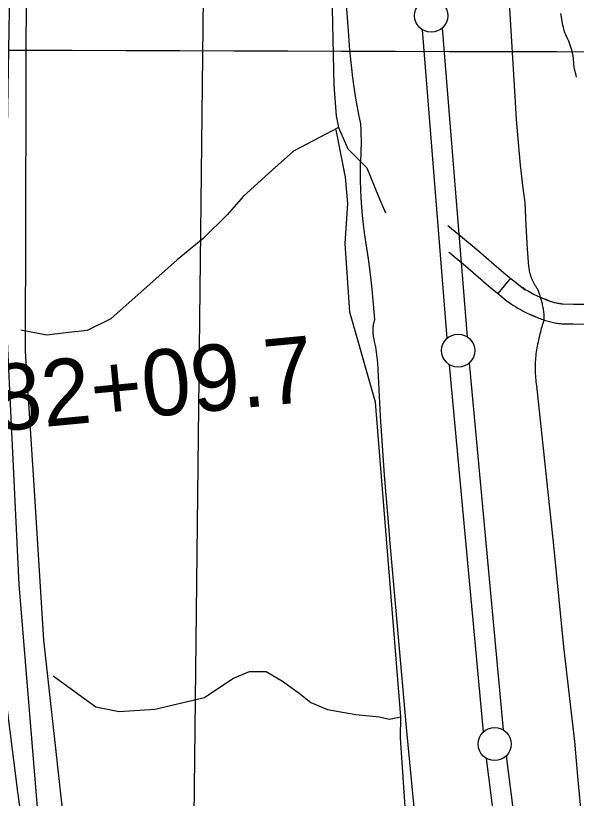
# Model space of a CAD drawing. Extents: x 3172231 to 3210228, y 940198 to 965780.
# Drawn here: x 3184504 to 3185352, y 956702 to 957886 of the extents above; entities that cross this region are included whole.
import ezdxf

# ---------------------------------------------------------------- set-up
doc = ezdxf.new("R2010")
doc.units = 0
for name, color, linetype in [('V-GRID-MAJR', 7, 'Continuous'), ('V-LEVE-TOET', 7, 'Continuous'), ('V-ROAD-CNTR', 7, 'Continuous'), ('V-SITE-VEGE', 7, 'Continuous'), ('V-SURV-IDEN', 7, 'Continuous'), ('V-SURV-LINE', 7, 'Continuous'), ('V-TOPO-BNDY', 7, 'Continuous'), ('V-TOPO-SHOR', 7, 'Continuous')]:
    doc.layers.add(name, color=color, linetype=linetype)

msp = doc.modelspace()

# ---------------------------------------------------------------- linework, layer by layer
at = {"layer": 'V-GRID-MAJR'}
msp.add_spline([(3176521.954, 957856.218), (3181737.509, 957841.425), (3186953.067, 957827.391), (3192168.626, 957814.116), (3197384.187, 957801.599), (3202599.75, 957789.841), (3207815.315, 957778.841), (3207815.316, 957778.841)], degree=3, dxfattribs=at)
at = {"layer": 'V-LEVE-TOET'}
for points in [[(3185044.975, 957407.893), (3185044.948, 957408.862), (3185044.938, 957409.832), (3185044.946, 957410.803), (3185044.97, 957411.774), (3185045.011, 957412.743), (3185045.069, 957413.711), (3185045.145, 957414.68), (3185045.237, 957415.647), (3185045.345, 957416.609), (3185045.47, 957417.572), (3185045.614, 957418.532), (3185045.771, 957419.491), (3185045.947, 957420.445), (3185046.14, 957421.395), (3185046.349, 957422.344), (3185046.574, 957423.288), (3185046.816, 957424.228), (3185047.074, 957425.162), (3185047.348, 957426.093), (3185047.53, 957426.675), (3185047.53, 957426.675), (3185045.751, 957449.582), (3185043.574, 957472.452), (3185040.999, 957495.283), (3185038.032, 957518.065), (3185034.667, 957540.79), (3185031.916, 957557.616), (3185031.916, 957557.616), (3185030.362, 957570.713), (3185029.035, 957583.837), (3185027.937, 957596.981), (3185027.069, 957610.143), (3185026.43, 957623.318), (3185026.02, 957636.501), (3185025.84, 957649.69), (3185025.867, 957660.784), (3185025.867, 957660.784), (3185026.407, 957668.384), (3185026.815, 957675.99), (3185027.091, 957683.605), (3185027.235, 957691.221), (3185027.245, 957698.84), (3185027.122, 957706.456), (3185026.868, 957714.071), (3185026.481, 957721.679), (3185026.42, 957722.691), (3185026.42, 957722.691), (3185023.507, 957736.458), (3185020.835, 957750.273), (3185018.402, 957764.134), (3185016.21, 957778.036), (3185014.259, 957791.973), (3185012.551, 957805.94), (3185011.084, 957819.936), (3185009.862, 957833.957), (3185008.883, 957847.996), (3185008.43, 957856.051), (3185008.43, 957856.051), (3185000.396, 957964.84)], [(3185248.542, 957939.355), (3185259.394, 957763.551), (3185259.394, 957763.551), (3185261.516, 957728.921), (3185264.24, 957694.332), (3185267.566, 957659.797), (3185271.494, 957625.325), (3185274.308, 957603.403), (3185274.308, 957603.403), (3185275.899, 957568.456), (3185278.1, 957533.542), (3185280.2, 957506.776), (3185280.2, 957506.776), (3185280.323, 957505.617), (3185280.466, 957504.462), (3185280.63, 957503.307), (3185280.812, 957502.156), (3185281.015, 957501.009), (3185281.238, 957499.864), (3185281.482, 957498.726), (3185281.744, 957497.591), (3185282.026, 957496.461), (3185282.33, 957495.334), (3185282.651, 957494.214), (3185282.993, 957493.1), (3185283.354, 957491.992), (3185283.734, 957490.89), (3185284.134, 957489.796), (3185284.552, 957488.707), (3185284.99, 957487.628), (3185285.445, 957486.554), (3185285.92, 957485.492), (3185286.413, 957484.435), (3185286.925, 957483.388), (3185287.454, 957482.35), (3185288.003, 957481.322), (3185288.568, 957480.302), (3185289.151, 957479.294), (3185289.751, 957478.295), (3185290.37, 957477.308), (3185291.005, 957476.331), (3185291.656, 957475.364), (3185292.326, 957474.41), (3185293.012, 957473.468), (3185293.628, 957472.649), (3185293.628, 957472.649), (3185295.084, 957468.469), (3185296.471, 957464.264), (3185297.786, 957460.037), (3185299.029, 957455.789), (3185299.985, 957452.316), (3185299.985, 957452.316), (3185300.448, 957450.448), (3185300.88, 957448.572), (3185301.278, 957446.688), (3185301.642, 957444.798), (3185301.974, 957442.901), (3185302.271, 957441.001), (3185302.537, 957439.094), (3185302.769, 957437.183), (3185302.967, 957435.268), (3185303.133, 957433.349), (3185303.264, 957431.428), (3185303.363, 957429.507), (3185303.428, 957427.582), (3185303.457, 957425.907), (3185303.457, 957425.907), (3185302.537, 957423.302), (3185301.665, 957420.679), (3185300.837, 957418.041), (3185300.057, 957415.391), (3185299.322, 957412.726), (3185298.634, 957410.049), (3185297.993, 957407.36), (3185297.399, 957404.661), (3185296.852, 957401.952), (3185296.692, 957401.116), (3185296.692, 957401.116), (3185295.885, 957398.198), (3185295.127, 957395.263), (3185294.421, 957392.316), (3185293.768, 957389.358), (3185293.166, 957386.389), (3185292.615, 957383.409), (3185292.117, 957380.421), (3185291.67, 957377.425), (3185291.275, 957374.42), (3185290.935, 957371.41), (3185290.644, 957368.393), (3185290.409, 957365.372), (3185290.227, 957362.347)], [(3185117.754, 956578.459), (3185095.624, 956809.086), (3185095.624, 956809.084), (3185070.337, 957093.773), (3185069.69, 957101.875), (3185069.69, 957101.875), (3185062.11, 957191.026), (3185056.073, 957280.294), (3185051.954, 957360.799), (3185051.954, 957360.799), (3185051.618, 957364.905), (3185051.209, 957369.005), (3185050.729, 957373.097), (3185050.179, 957377.181), (3185049.558, 957381.255), (3185048.866, 957385.316), (3185048.102, 957389.363), (3185047.268, 957393.397), (3185046.605, 957396.381), (3185046.605, 957396.381), (3185046.377, 957397.325), (3185046.166, 957398.273), (3185045.972, 957399.224), (3185045.794, 957400.178), (3185045.632, 957401.134), (3185045.487, 957402.095), (3185045.36, 957403.055), (3185045.249, 957404.02), (3185045.155, 957404.987), (3185045.077, 957405.953), (3185045.018, 957406.922), (3185044.975, 957407.893)], [(3185290.227, 957362.347), (3185290.096, 957359.32), (3185290.018, 957356.291), (3185289.993, 957353.262), (3185290.02, 957350.231), (3185290.102, 957347.204), (3185290.235, 957344.178), (3185290.421, 957341.153), (3185290.661, 957338.132), (3185290.954, 957335.115), (3185291.298, 957332.107), (3185291.695, 957329.102), (3185292.101, 957326.385), (3185292.101, 957326.385), (3185317.619, 957084.612), (3185317.619, 957084.612), (3185333.061, 956931.403), (3185349.844, 956788.277), (3185349.844, 956788.277), (3185354.44, 956729.659), (3185360.055, 956671.127)]]:
    msp.add_lwpolyline(points, dxfattribs=at)
at = {"layer": 'V-ROAD-CNTR'}
msp.add_line((3185252.68, 957489.163), (3185233.746, 957465.894), dxfattribs=at)
for points in [[(3184655.79, 955941.308), (3184596.729, 956256.038), (3184541.256, 956639.148), (3184509.728, 957025.618), (3184488.593, 957466.772), (3184490.776, 957658.253), (3184502.708, 958335.264), (3184514.733, 958438.944)], [(3185158.027, 957568.561), (3185180.328, 957550.268), (3185192.299, 957540.372), (3185204.196, 957530.389), (3185215.989, 957520.341), (3185227.667, 957510.24), (3185238.828, 957500.47), (3185238.828, 957500.654), (3185242.448, 957497.613), (3185251.452, 957490.163), (3185260.54, 957482.768), (3185274.969, 957471.203), (3185274.969, 957471.984), (3185270.877, 957474.74), (3185273.328, 957473.149), (3185275.804, 957471.601), (3185278.31, 957470.096), (3185280.849, 957468.627), (3185283.405, 957467.204), (3185285.985, 957465.828), (3185288.598, 957464.49), (3185291.23, 957463.198), (3185293.887, 957461.951), (3185296.564, 957460.747), (3185299.262, 957459.591), (3185302.02, 957458.463), (3185312.911, 957454.157), (3185312.911, 957453.757), (3185305.515, 957457.002), (3185306.986, 957456.385), (3185308.458, 957455.797), (3185309.942, 957455.235), (3185311.435, 957454.698), (3185312.932, 957454.189), (3185314.448, 957453.704), (3185315.972, 957453.243), (3185317.495, 957452.812), (3185319.026, 957452.407), (3185320.572, 957452.028), (3185322.126, 957451.674), (3185323.67, 957451.35), (3185325.229, 957451.053), (3185326.801, 957450.78), (3185328.373, 957450.535), (3185329.948, 957450.317), (3185331.539, 957450.125), (3185331.977, 957450.079), (3185347.919, 957449.727), (3185364.359, 957449.627)], [(3185159.561, 957528.501), (3185161.258, 957527.108), (3185173.101, 957517.32), (3185184.826, 957507.481), (3185196.447, 957497.579), (3185207.973, 957487.608), (3185208.828, 957486.86), (3185208.828, 957486.676), (3185223.236, 957474.571), (3185232.422, 957466.971), (3185241.692, 957459.428), (3185244.969, 957456.801), (3185244.969, 957456.02), (3185254.329, 957449.716), (3185257.208, 957447.847), (3185260.126, 957446.023), (3185263.072, 957444.252), (3185266.041, 957442.535), (3185269.049, 957440.86), (3185272.091, 957439.238), (3185275.152, 957437.672), (3185278.242, 957436.154), (3185281.361, 957434.689), (3185284.504, 957433.277), (3185287.676, 957431.917), (3185290.828, 957430.629), (3185282.911, 957433.759), (3185282.911, 957434.159), (3185293.685, 957429.432), (3185295.622, 957428.619), (3185297.578, 957427.839), (3185299.548, 957427.091), (3185301.533, 957426.378), (3185303.53, 957425.699), (3185305.532, 957425.058), (3185307.546, 957424.449), (3185309.579, 957423.874), (3185311.62, 957423.335), (3185313.662, 957422.834), (3185315.712, 957422.366), (3185317.784, 957421.932), (3185319.855, 957421.537), (3185321.925, 957421.178), (3185324.007, 957420.853), (3185326.092, 957420.565), (3185328.171, 957420.313), (3185330.077, 957420.113), (3185347.497, 957419.729), (3185364.423, 957419.627)]]:
    msp.add_lwpolyline(points, dxfattribs=at)
at = {"layer": 'V-SITE-VEGE'}
msp.add_lwpolyline([(3185352.525, 957792.835), (3185351.955, 957795.823), (3185349.653, 957805.393), (3185348.519, 957811.969), (3185348.013, 957822.119), (3185346.311, 957832.286), (3185341.074, 957847.254), (3185338.736, 957852.647), (3185334.638, 957861.637), (3185332.907, 957868.22), (3185331.744, 957871.81), (3185328.915, 957889.146)], dxfattribs=at)
at = {"layer": 'V-SURV-LINE'}
for points in [[(3185157.099, 957398.086), (3185119.467, 957864.878)], [(3185149.371, 957867.283), (3185187.003, 957400.492)], [(3185190.436, 957360.881), (3185241.933, 956805.585)], [(3185212.062, 956802.811), (3185160.565, 957358.107)], [(3185298.772, 956116.976), (3185216.49, 956762.584)], [(3185246.248, 956766.384), (3185328.53, 956120.777)]]:
    msp.add_lwpolyline(points, dxfattribs=at)
for centre in [(3185132.814, 957885.989), (3185173.656, 957379.381), (3185228.842, 956784.311)]:
    msp.add_circle(centre, 25, dxfattribs=at)
at = {"layer": 'V-TOPO-BNDY'}
msp.add_line((3184770.606, 956336.328), (3184804.429, 959295.887), dxfattribs=at)
at = {"layer": 'V-TOPO-SHOR'}
for points in [[(3185319.823, 954033.143), (3185266.43, 954151.381), (3185102.745, 954534.736), (3185013.882, 954781.905), (3184971.227, 954900.117), (3184864.681, 955233.225), (3184776.066, 955580.605), (3184691.082, 955949.45), (3184634.553, 956246.645), (3184574.809, 956690.585), (3184546.796, 956941.183), (3184533.02, 957159.535), (3184519.244, 957377.886), (3184520.705, 957968.414), (3184520.97, 958075.782), (3184550.451, 958419.291), (3184632.749, 958411.93), (3184729.39, 958415.27), (3184783.039, 958400.821), (3184851.004, 958386.337), (3184933.302, 958378.976), (3184951.197, 958378.931), (3184947.326, 958260.835)], [(3184982.275, 957920.746), (3184985.508, 957781.158), (3184988.972, 957734.622), (3184992.507, 957716.719), (3185006.743, 957684.473), (3185035.304, 957655.77), (3185053.093, 957612.779), (3185063.768, 957587.699)], [(3184992.507, 957716.719), (3184924.418, 957681.097), (3184892.137, 957652.545), (3184849.092, 957613.283), (3184823.969, 957584.713), (3184788.091, 957549.012), (3184748.643, 957516.899), (3184648.211, 957427.673), (3184612.377, 957409.867), (3184580.157, 957406.367), (3184551.517, 957402.859), (3184512.166, 957410.115)], [(3184560.979, 956887.463), (3184625.286, 956840.778), (3184661.057, 956833.531), (3184714.751, 956836.977), (3184789.953, 956854.686), (3184832.971, 956883.212), (3184858.05, 956893.887), (3184883.103, 956893.825), (3184908.12, 956879.447), (3184933.129, 956861.49), (3184950.988, 956847.13), (3184976.014, 956836.331), (3185018.944, 956829.067), (3185054.725, 956825.4), (3185069.032, 956821.785), (3185086.935, 956825.32), (3185048.744, 957301.418), (3185009.712, 957437.516), (3185002.81, 957541.323), (3185006.54, 957602.157), (3185003.058, 957641.534), (3184988.919, 957713.149)], [(3183290.221, 956797.552), (3183849.183, 957057.435), (3184447.559, 957335.116), (3184458.296, 957335.089), (3184465.427, 957324.335), (3184489.312, 956851.851), (3184506.862, 956712.227), (3184577.184, 956203.839), (3184616.048, 955999.741), (3184715.197, 955570.019), (3184764.851, 955387.368), (3184814.461, 955186.823), (3184917.427, 954853.723), (3185056.104, 954488.325), (3185141.415, 954251.902), (3185162.906, 954259.006)], [(3185281.368, 955555.58), (3185216.217, 955892.797), (3185184.536, 956062.294), (3185184.611, 956092.611), (3185124.885, 956460.132), (3185095.08, 956667.075), (3185086.476, 956793.715), (3185086.935, 956825.32)]]:
    msp.add_lwpolyline(points, dxfattribs=at)

# ---------------------------------------------------------------- texts
at = {"layer": 'V-SURV-IDEN'}
msp.add_text('82+09.7', height=100, rotation=5.451111, dxfattribs=at).set_placement((3184473.674, 957256.848))

doc.saveas('drawing.dxf')
